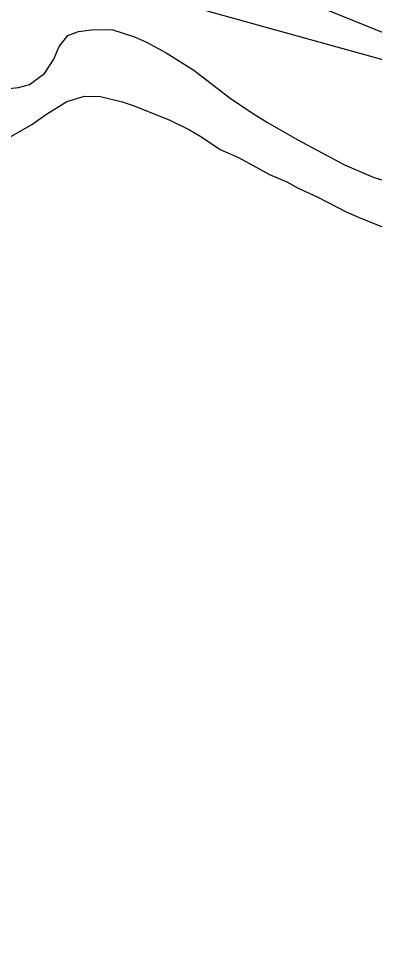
# Model space of a CAD drawing. Extents: x 3279314 to 3317160, y 734079 to 759431.
# Drawn here: x 3309598.1 to 3309695.2, y 755844.3 to 756096.5 of the extents above; entities that cross this region are included whole.
import ezdxf

# ---------------------------------------------------------------- set-up
doc = ezdxf.new("R2010")
doc.units = 0
for name, color, linetype in [('V-ROAD-CNTR', 7, 'Continuous'), ('V-SITE-VEGE', 7, 'Continuous'), ('V-WETL-SWMP', 7, 'Continuous')]:
    doc.layers.add(name, color=color, linetype=linetype)

msp = doc.modelspace()

# ---------------------------------------------------------------- linework, layer by layer
at = {"layer": 'V-ROAD-CNTR'}
msp.add_lwpolyline([(3309589.72, 756128.05), (3309634.11, 756102.95), (3309712.48, 756081.14), (3309802.02, 756060.35), (3309844.82, 756046.77), (3309902.01, 756005.99), (3309964.8, 755974.41), (3310008.01, 755935.07), (3310047.47, 755880.2), (3310094.05, 755816.06), (3310146.06, 755750.6), (3310191.94, 755707.66), (3310256.5, 755679.17), (3310297.99, 755657.04), (3310336.62, 755641.15), (3310349.01, 755620.33), (3310370.24, 755550.31)], dxfattribs=at)
at = {"layer": 'V-SITE-VEGE'}
for p, q in [((3309816.23, 756044.34), (3309655.9, 756109.52)), ((3309614.39, 756092.95), (3309617.86, 756093.41)), ((3309617.86, 756093.41), (3309623.54, 756093.55)), ((3309623.54, 756093.55), (3309629.68, 756091.47)), ((3309609.17, 756088.87), (3309611.54, 756091.86)), ((3309611.54, 756091.86), (3309614.39, 756092.95)), ((3309629.68, 756091.47), (3309632.99, 756090.04)), ((3309607.73, 756085.41), (3309609.17, 756088.87)), ((3309632.99, 756090.04), (3309638.34, 756087.18)), ((3309638.34, 756087.18), (3309645.9, 756082.42)), ((3309605.19, 756081.47), (3309607.73, 756085.41)), ((3309601.08, 756078.49), (3309605.19, 756081.47)), ((3309645.9, 756082.42), (3309655.8, 756074.8)), ((3309598.08, 756077.71), (3309601.08, 756078.49)), ((3309593.66, 756077.26), (3309598.08, 756077.71)), ((3309655.8, 756074.8), (3309661.94, 756070.68)), ((3309661.94, 756070.68), (3309666.03, 756068.14)), ((3309666.03, 756068.14), (3309674.06, 756063.53)), ((3309674.06, 756063.53), (3309686.96, 756056.54)), ((3309686.96, 756056.54), (3309694.84, 756053.2)), ((3309694.84, 756053.2), (3309701.93, 756050.96))]:
    msp.add_line(p, q, dxfattribs=at)
for points in [[(3309589.88, 756060.87), (3309601.67, 756067.62), (3309605.73, 756070.36), (3309611.26, 756073.83), (3309616.04, 756075.28), (3309620.45, 756075.27)], [(3309620.45, 756075.27), (3309626.33, 756073.77), (3309629.63, 756072.66), (3309639.36, 756068.76), (3309644.68, 756066.16), (3309647.8, 756064.31), (3309653.12, 756060.8), (3309658.07, 756058.57), (3309666.51, 756053.95), (3309671.28, 756051.9), (3309674.4, 756050.24), (3309679.54, 756047.83), (3309687.43, 756043.75), (3309691.65, 756041.9), (3309702.84, 756037.44)]]:
    msp.add_lwpolyline(points, dxfattribs=at)
at = {"layer": 'V-WETL-SWMP'}
for p, q in [((3309614.39, 756092.95), (3309617.86, 756093.41)), ((3309614.39, 756092.95), (3309617.86, 756093.41)), ((3309617.86, 756093.41), (3309623.54, 756093.55)), ((3309617.86, 756093.41), (3309623.54, 756093.55)), ((3309623.54, 756093.55), (3309629.68, 756091.47)), ((3309623.54, 756093.55), (3309629.68, 756091.47)), ((3309609.17, 756088.87), (3309611.54, 756091.86)), ((3309609.17, 756088.87), (3309611.54, 756091.86)), ((3309611.54, 756091.86), (3309614.39, 756092.95)), ((3309611.54, 756091.86), (3309614.39, 756092.95)), ((3309629.68, 756091.47), (3309632.99, 756090.04)), ((3309629.68, 756091.47), (3309632.99, 756090.04)), ((3309607.73, 756085.41), (3309609.17, 756088.87)), ((3309607.73, 756085.41), (3309609.17, 756088.87)), ((3309632.99, 756090.04), (3309638.34, 756087.18)), ((3309632.99, 756090.04), (3309638.34, 756087.18)), ((3309638.34, 756087.18), (3309645.9, 756082.42)), ((3309638.34, 756087.18), (3309645.9, 756082.42)), ((3309605.19, 756081.47), (3309607.73, 756085.41)), ((3309605.19, 756081.47), (3309607.73, 756085.41)), ((3309601.08, 756078.49), (3309605.19, 756081.47)), ((3309601.08, 756078.49), (3309605.19, 756081.47)), ((3309645.9, 756082.42), (3309655.8, 756074.8)), ((3309645.9, 756082.42), (3309655.8, 756074.8)), ((3309598.08, 756077.71), (3309601.08, 756078.49)), ((3309598.08, 756077.71), (3309601.08, 756078.49)), ((3309593.66, 756077.26), (3309598.08, 756077.71)), ((3309593.66, 756077.26), (3309598.08, 756077.71)), ((3309655.8, 756074.8), (3309661.94, 756070.68)), ((3309655.8, 756074.8), (3309661.94, 756070.68)), ((3309661.94, 756070.68), (3309666.03, 756068.14)), ((3309661.94, 756070.68), (3309666.03, 756068.14)), ((3309666.03, 756068.14), (3309674.06, 756063.53)), ((3309666.03, 756068.14), (3309674.06, 756063.53)), ((3309674.06, 756063.53), (3309686.96, 756056.54)), ((3309674.06, 756063.53), (3309686.96, 756056.54)), ((3309686.96, 756056.54), (3309694.84, 756053.2)), ((3309686.96, 756056.54), (3309694.84, 756053.2)), ((3309694.84, 756053.2), (3309701.93, 756050.96)), ((3309694.84, 756053.2), (3309701.93, 756050.96))]:
    msp.add_line(p, q, dxfattribs=at)
for points in [[(3309605.73, 756070.36), (3309611.26, 756073.83), (3309616.04, 756075.28), (3309620.45, 756075.27), (3309626.33, 756073.77), (3309629.63, 756072.66), (3309639.36, 756068.76), (3309644.68, 756066.16), (3309647.8, 756064.31), (3309653.12, 756060.8), (3309658.07, 756058.57), (3309666.51, 756053.95), (3309671.28, 756051.9), (3309674.4, 756050.24), (3309679.54, 756047.83), (3309687.43, 756043.75), (3309691.65, 756041.9), (3309702.84, 756037.44)], [(3309605.73, 756070.36), (3309611.26, 756073.83), (3309616.04, 756075.28), (3309620.45, 756075.27), (3309626.33, 756073.77), (3309629.63, 756072.66), (3309639.36, 756068.76), (3309644.68, 756066.16), (3309647.8, 756064.31), (3309653.12, 756060.8), (3309658.07, 756058.57), (3309666.51, 756053.95), (3309671.28, 756051.9), (3309674.4, 756050.24), (3309679.54, 756047.83), (3309687.43, 756043.75), (3309691.65, 756041.9), (3309702.84, 756037.44)], [(3309589.88, 756060.86), (3309601.67, 756067.62), (3309605.73, 756070.36)], [(3309589.88, 756060.86), (3309601.67, 756067.62), (3309605.73, 756070.36)]]:
    msp.add_lwpolyline(points, dxfattribs=at)

doc.saveas('drawing.dxf')
